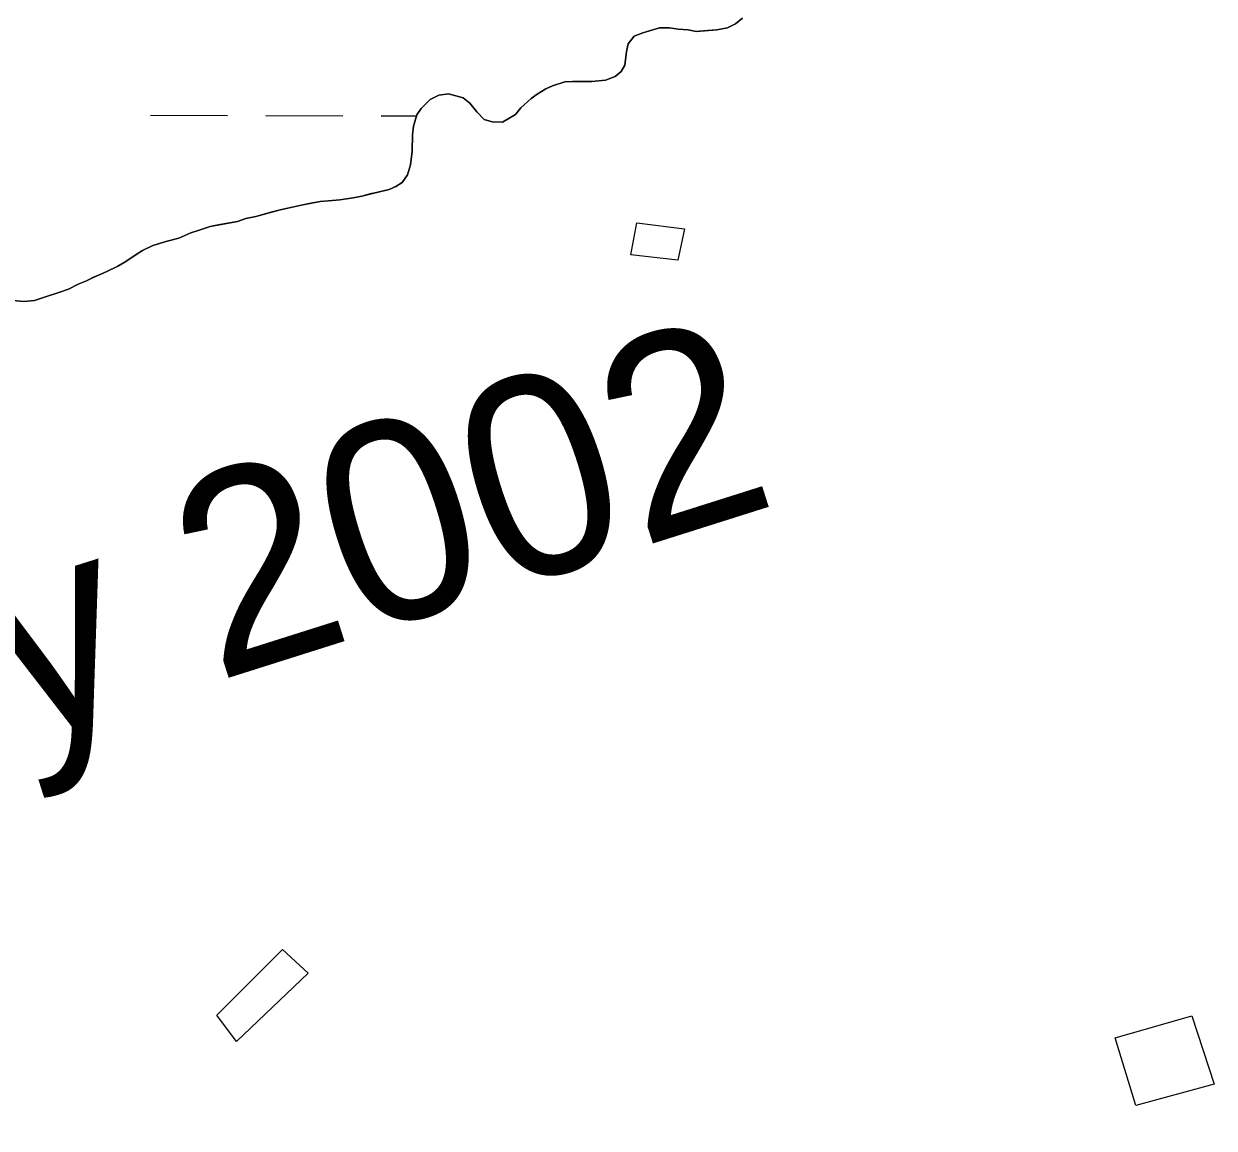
# Model space of a CAD drawing. Extents: x 3161514 to 3199414, y 831166 to 856601.
# Drawn here: x 3192912.2 to 3193407.6, y 852874.9 to 853334.6 of the extents above; entities that cross this region are included whole.
import ezdxf

# ---------------------------------------------------------------- set-up
doc = ezdxf.new("R2010")
doc.units = 0
for name, color, linetype in [('V-BLDG-OTLN', 7, 'Continuous'), ('V-RIVR-IDEN', 7, 'Continuous'), ('V-SITE-VEGE', 7, 'Continuous'), ('V-TOPO-SHOR', 7, 'Continuous'), ('V-WETL-SWMP', 7, 'Continuous')]:
    doc.layers.add(name, color=color, linetype=linetype)

msp = doc.modelspace()

# ---------------------------------------------------------------- linework, layer by layer
at = {"layer": 'V-BLDG-OTLN'}
for points in [[(3193164.89, 853238.42), (3193167.4, 853251.67), (3193187.13, 853249.17), (3193184.34, 853236.21)], [(3192992.56, 852921.94), (3193019.83, 852949.32), (3193030.56, 852939.48), (3193000.75, 852910.96)], [(3193366.43, 852912.53), (3193398.25, 852921.61), (3193407.6, 852893.17), (3193374.94, 852884.38)]]:
    msp.add_lwpolyline(points, close=True, dxfattribs=at)
at = {"layer": 'V-SITE-VEGE'}
for p, q in [((3193169.8, 853330.88), (3193176.7, 853332.86)), ((3193176.7, 853332.86), (3193180.97, 853332.87)), ((3193180.97, 853332.87), (3193184.59, 853332.39)), ((3193200.69, 853332.09), (3193205.13, 853332.92)), ((3193205.13, 853332.92), (3193208.41, 853334.57)), ((3193208.41, 853334.57), (3193211.36, 853336.87)), ((3193163.73, 853326.26), (3193166.2, 853329.39)), ((3193166.2, 853329.39), (3193169.8, 853330.88)), ((3193184.59, 853332.39), (3193188.7, 853332.06)), ((3193188.7, 853332.06), (3193191.99, 853331.41)), ((3193191.99, 853331.41), (3193196.75, 853331.75)), ((3193196.75, 853331.75), (3193200.69, 853332.09)), ((3193162.27, 853317.39), (3193163.08, 853322.98)), ((3193163.08, 853322.98), (3193163.73, 853326.26)), ((3193158.34, 853312.62), (3193160.8, 853314.76)), ((3193160.8, 853314.76), (3193162.27, 853317.39)), ((3193129.43, 853307.46), (3193132.22, 853308.79)), ((3193132.22, 853308.79), (3193137.31, 853310.44)), ((3193137.31, 853310.44), (3193140.6, 853310.61)), ((3193140.6, 853310.61), (3193148.65, 853310.62)), ((3193148.65, 853310.62), (3193154.23, 853311.13)), ((3193154.23, 853311.13), (3193158.34, 853312.62)), ((3193077.52, 853299.31), (3193081.29, 853303.1)), ((3193081.29, 853303.1), (3193084.91, 853304.91)), ((3193084.91, 853304.91), (3193089.01, 853305.41)), ((3193089.01, 853305.41), (3193095.1, 853303.78)), ((3193095.1, 853303.78), (3193097.9, 853301.49)), ((3193119.09, 853299.56), (3193123.36, 853303.51)), ((3193123.36, 853303.51), (3193125.82, 853305.32)), ((3193125.82, 853305.32), (3193129.43, 853307.46)), ((3193075.72, 853296.68), (3193077.52, 853299.31)), ((3193097.9, 853301.49), (3193100.69, 853297.88)), ((3193116.8, 853296.76), (3193119.09, 853299.56)), ((3193074.42, 853291.91), (3193075.72, 853296.68)), ((3193100.69, 853297.88), (3193103.82, 853294.76)), ((3193103.82, 853294.76), (3193107.11, 853293.78)), ((3193107.11, 853293.78), (3193111.39, 853293.63)), ((3193111.39, 853293.63), (3193116.8, 853296.76)), ((3193073.78, 853281.56), (3193073.93, 853288.3)), ((3193073.93, 853288.3), (3193074.42, 853291.91)), ((3193073.13, 853275.81), (3193073.78, 853281.56)), ((3193071.83, 853271.7), (3193073.13, 853275.81)), ((3193067.07, 853266.92), (3193069.7, 853268.57)), ((3193069.7, 853268.57), (3193071.83, 853271.7)), ((3193052.95, 853262.79), (3193056.73, 853263.94)), ((3193056.56, 853263.78), (3193059.52, 853264.44)), ((3193056.73, 853263.94), (3193056.56, 853263.78)), ((3193059.52, 853264.44), (3193064.28, 853265.6)), ((3193064.28, 853265.6), (3193067.07, 853266.92)), ((3193022.07, 853257.8), (3193028.31, 853259.29)), ((3193028.31, 853259.29), (3193031.76, 853259.95)), ((3193031.76, 853259.95), (3193035.54, 853260.61)), ((3193035.54, 853260.61), (3193038.99, 853260.95)), ((3193038.99, 853260.95), (3193043.75, 853261.29)), ((3193043.75, 853261.29), (3193049.33, 853262.12)), ((3193049.33, 853262.12), (3193052.95, 853262.79)), ((3193001.21, 853252.33), (3193004.66, 853253.49)), ((3193004.66, 853253.49), (3193008.77, 853254.32)), ((3193008.77, 853254.32), (3193015.17, 853256.14)), ((3193015.17, 853256.14), (3193018.95, 853257.13)), ((3193018.95, 853257.13), (3193022.07, 853257.8)), ((3192981.67, 853247.53), (3192984.79, 853248.52)), ((3192984.79, 853248.52), (3192989.71, 853250.17)), ((3192989.71, 853250.17), (3192993.98, 853251)), ((3192993.98, 853251), (3193001.21, 853252.33)), ((3192965.9, 853242.24), (3192971.82, 853244.06)), ((3192971.82, 853244.06), (3192976.74, 853245.38)), ((3192976.74, 853245.38), (3192981.67, 853247.53)), ((3192954.74, 853235.64), (3192959.01, 853238.61)), ((3192959.01, 853238.61), (3192961.64, 853240.26)), ((3192961.64, 853240.26), (3192965.9, 853242.24)), ((3192946.54, 853231.35), (3192951.3, 853233.67)), ((3192951.3, 853233.67), (3192954.74, 853235.64)), ((3192938.33, 853227.56), (3192941.12, 853229.04)), ((3192941.12, 853229.04), (3192946.54, 853231.35)), ((3192926.84, 853222.77), (3192930.78, 853224.09)), ((3192930.78, 853224.09), (3192934.88, 853226.24)), ((3192934.88, 853226.24), (3192938.33, 853227.56)), ((3192906.14, 853219.61), (3192912.22, 853218.96)), ((3192912.22, 853218.96), (3192916.66, 853219.47)), ((3192916.66, 853219.47), (3192921.25, 853220.95)), ((3192921.25, 853220.95), (3192926.84, 853222.77))]:
    msp.add_line(p, q, dxfattribs=at)
at = {"layer": 'V-TOPO-SHOR'}
for points in [[(3193211.36, 853336.87), (3193208.41, 853334.57), (3193205.13, 853332.92), (3193200.69, 853332.09), (3193196.75, 853331.75), (3193191.99, 853331.41), (3193188.7, 853332.06), (3193184.59, 853332.39), (3193180.97, 853332.87), (3193176.7, 853332.86), (3193169.8, 853330.88), (3193166.19, 853329.39), (3193163.73, 853326.26), (3193163.08, 853322.98), (3193162.27, 853317.39), (3193160.8, 853314.76), (3193158.34, 853312.62), (3193154.23, 853311.13), (3193148.65, 853310.62), (3193144.54, 853310.62), (3193140.6, 853310.61), (3193137.31, 853310.44), (3193132.22, 853308.79), (3193129.43, 853307.46), (3193125.82, 853305.32), (3193123.36, 853303.51), (3193119.09, 853299.56), (3193116.8, 853296.76), (3193111.38, 853293.63), (3193107.11, 853293.78), (3193103.82, 853294.76), (3193100.69, 853297.88), (3193097.9, 853301.49), (3193095.1, 853303.78), (3193089.01, 853305.41), (3193084.91, 853304.91), (3193081.3, 853303.1), (3193077.52, 853299.31), (3193075.72, 853296.68), (3193074.42, 853291.91), (3193073.93, 853288.3), (3193073.78, 853281.56), (3193073.13, 853275.81), (3193071.83, 853271.7), (3193069.7, 853268.57), (3193067.07, 853266.92), (3193064.28, 853265.6), (3193059.52, 853264.44), (3193056.56, 853263.78), (3193056.73, 853263.94), (3193052.95, 853262.79), (3193049.33, 853262.12), (3193043.75, 853261.29), (3193038.99, 853260.95), (3193035.54, 853260.61), (3193031.76, 853259.95), (3193028.31, 853259.29), (3193022.07, 853257.8), (3193018.95, 853257.13), (3193015.17, 853256.14), (3193008.77, 853254.32), (3193004.66, 853253.49), (3193001.21, 853252.33), (3192993.98, 853251), (3192989.71, 853250.17), (3192984.79, 853248.52), (3192981.67, 853247.53), (3192976.74, 853245.38), (3192971.82, 853244.06), (3192965.9, 853242.24), (3192961.64, 853240.26), (3192959.01, 853238.61), (3192954.74, 853235.64), (3192951.3, 853233.67), (3192946.54, 853231.35), (3192941.12, 853229.04), (3192938.33, 853227.56), (3192934.88, 853226.24), (3192930.78, 853224.09), (3192926.84, 853222.77), (3192921.25, 853220.95), (3192916.66, 853219.47)], [(3192916.66, 853219.47), (3192912.22, 853218.96), (3192906.14, 853219.61)]]:
    msp.add_lwpolyline(points, dxfattribs=at)
at = {"layer": 'V-WETL-SWMP'}
for p, q in [((3193169.8, 853330.88), (3193176.7, 853332.87)), ((3193176.7, 853332.87), (3193180.97, 853332.88)), ((3193180.97, 853332.88), (3193184.59, 853332.39)), ((3193200.69, 853332.09), (3193205.13, 853332.92)), ((3193205.13, 853332.92), (3193208.41, 853334.57)), ((3193163.73, 853326.27), (3193166.19, 853329.4)), ((3193166.19, 853329.4), (3193169.8, 853330.88)), ((3193184.59, 853332.39), (3193188.7, 853332.07)), ((3193188.7, 853332.07), (3193191.98, 853331.42)), ((3193191.98, 853331.42), (3193200.69, 853332.09)), ((3193162.27, 853317.39), (3193163.08, 853322.98)), ((3193163.08, 853322.98), (3193163.73, 853326.27)), ((3193158.34, 853312.62), (3193160.8, 853314.76)), ((3193160.8, 853314.76), (3193162.27, 853317.39)), ((3193129.43, 853307.47), (3193132.22, 853308.79)), ((3193132.22, 853308.79), (3193137.31, 853310.44)), ((3193137.31, 853310.44), (3193140.6, 853310.61)), ((3193140.6, 853310.61), (3193148.65, 853310.63)), ((3193148.65, 853310.63), (3193154.23, 853311.13)), ((3193154.23, 853311.13), (3193158.34, 853312.62)), ((3193077.52, 853299.32), (3193081.29, 853303.1)), ((3193081.29, 853303.1), (3193084.9, 853304.92)), ((3193084.9, 853304.92), (3193089.01, 853305.42)), ((3193089.01, 853305.42), (3193095.09, 853303.79)), ((3193095.09, 853303.79), (3193097.89, 853301.49)), ((3193119.09, 853299.56), (3193123.36, 853303.51)), ((3193123.36, 853303.51), (3193125.82, 853305.33)), ((3193125.82, 853305.33), (3193129.43, 853307.47)), ((3193075.72, 853296.68), (3193077.52, 853299.32)), ((3193097.89, 853301.49), (3193100.69, 853297.88)), ((3193116.8, 853296.77), (3193119.09, 853299.56)), ((3192964.96, 853296.52), (3192996.96, 853296.43)), ((3193012.96, 853296.39), (3193044.96, 853296.3)), ((3193060.96, 853296.26), (3193075.59, 853296.22)), ((3193074.41, 853291.92), (3193075.72, 853296.68)), ((3193100.69, 853297.88), (3193103.82, 853294.77)), ((3193103.82, 853294.77), (3193107.11, 853293.79)), ((3193107.11, 853293.79), (3193111.38, 853293.63)), ((3193111.38, 853293.63), (3193116.8, 853296.77)), ((3193073.78, 853281.56), (3193073.93, 853288.3)), ((3193073.93, 853288.3), (3193074.41, 853291.92)), ((3193073.13, 853275.81), (3193073.78, 853281.56)), ((3193071.83, 853271.7), (3193073.13, 853275.81)), ((3193067.07, 853266.93), (3193069.7, 853268.57)), ((3193069.7, 853268.57), (3193071.83, 853271.7)), ((3193052.95, 853262.79), (3193056.75, 853263.83)), ((3193056.75, 853263.83), (3193064.28, 853265.61)), ((3193064.28, 853265.61), (3193067.07, 853266.93)), ((3193018.95, 853257.14), (3193028.31, 853259.29)), ((3193028.31, 853259.29), (3193035.53, 853260.62)), ((3193035.53, 853260.62), (3193043.75, 853261.29)), ((3193043.75, 853261.29), (3193049.33, 853262.13)), ((3193049.33, 853262.13), (3193052.95, 853262.79)), ((3193001.21, 853252.34), (3193004.66, 853253.49)), ((3193004.66, 853253.49), (3193008.76, 853254.32)), ((3193008.76, 853254.32), (3193018.95, 853257.14)), ((3192981.67, 853247.53), (3192989.71, 853250.18)), ((3192989.71, 853250.18), (3193001.21, 853252.34)), ((3192965.9, 853242.24), (3192971.81, 853244.06)), ((3192971.81, 853244.06), (3192976.74, 853245.39)), ((3192976.74, 853245.39), (3192981.67, 853247.53)), ((3192954.74, 853235.65), (3192959.01, 853238.62)), ((3192959.01, 853238.62), (3192961.63, 853240.26)), ((3192961.63, 853240.26), (3192965.9, 853242.24)), ((3192946.53, 853231.36), (3192951.3, 853233.67)), ((3192951.3, 853233.67), (3192954.74, 853235.65)), ((3192938.33, 853227.57), (3192941.12, 853229.05)), ((3192941.12, 853229.05), (3192946.53, 853231.36)), ((3192916.65, 853219.47), (3192930.78, 853224.1)), ((3192930.78, 853224.1), (3192934.88, 853226.24)), ((3192934.88, 853226.24), (3192938.33, 853227.57)), ((3192912.22, 853218.97), (3192916.65, 853219.47))]:
    msp.add_line(p, q, dxfattribs=at)

# ---------------------------------------------------------------- texts
at = {"layer": 'V-RIVR-IDEN'}
msp.add_text('02 February 2002', height=82.9998, rotation=17.5708, dxfattribs=at).set_placement((3192392.26, 852870.71))

doc.saveas('drawing.dxf')
